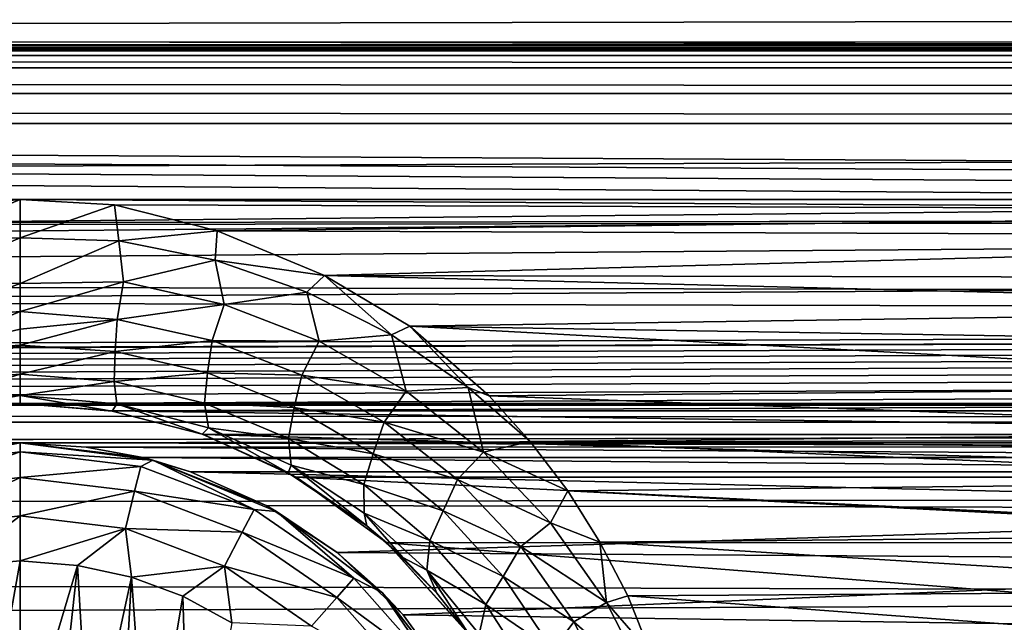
# Model space of a CAD drawing. Header units: metres. Extents: x -95 to 103, y -12 to 12.
# Tile 288 of 520: x -39.2 to -36.7, y 7.98 to 9.51. Entities that reach past the tile are written whole.
import ezdxf

# ---------------------------------------------------------------- set-up
doc = ezdxf.new("R2010")
doc.units = ezdxf.units.M
doc.layers.add('solid_P74500', color=7, linetype='CONTINUOUS')
doc.layers.add('solid_P74500_01', color=7, linetype='CONTINUOUS')

msp = doc.modelspace()

# ---------------------------------------------------------------- linework, layer by layer
at = {"layer": 'solid_P74500'}
for points in [[(92.5, 10.0152, -7.478519), (-94.018356, 9.477332, -8.150471), (-94.018356, 10.085306, -7.38489)], [(92.5, 10.0152, -7.478519), (92.5, 9.409225, -8.228889), (-94.018356, 9.477332, -8.150471)], [(92.5, 9.169497, 8.495161), (92.5, 9.793223, 7.7681), (-94.018356, 9.577682, 8.03231)], [(-12.2, 5.05, 0.5), (-11.7, 9.776363, 0.5), (-88, 9.776363, 0.5)], [(-12.2, 5.05, 0.5), (-88, 9.776363, 0.5), (-88, 5.05, 0.5)], [(92.5, 9.169497, 8.495161), (-94.018356, 9.577682, 8.03231), (-94.018356, 8.920666, 8.756239)], [(-86.199997, 9.423205, -4.3), (-87.224998, 9.55, -4.3), (-12.775, 9.55, -4.3)], [(-86.199997, 9.423205, -4.3), (-12.775, 9.55, -4.3), (-13.8, 9.423205, -4.3)], [(-39.200005, 9.057376, -8.614751), (-44.200005, 9.057376, -8.614751), (-94.018356, 9.477332, -8.150471)], [(-34.200005, 9.057376, -8.614751), (-39.200005, 9.057376, -8.614751), (-94.018356, 9.477332, -8.150471)], [(-29.200006, 9.057376, -8.614751), (-34.200005, 9.057376, -8.614751), (-94.018356, 9.477332, -8.150471)], [(-24.200006, 9.057376, -8.614751), (-29.200006, 9.057376, -8.614751), (-94.018356, 9.477332, -8.150471)], [(-19.200006, 9.057376, -8.614751), (-24.200006, 9.057376, -8.614751), (-94.018356, 9.477332, -8.150471)], [(-86.199997, 9.44173, -4.343083), (-13.8, 9.443185, -4.348236), (-13.8, 9.45, -4.4)], [(-86.199997, 9.45, -4.4), (-86.199997, 9.44173, -4.343083), (-13.8, 9.45, -4.4)], [(-86.199997, 9.45, -5), (-86.199997, 9.45, -4.4), (-13.8, 9.45, -4.4)], [(-13.8, 9.45, -5), (-86.199997, 9.45, -5), (-13.8, 9.45, -4.4)], [(-13.8, 9.434836, -5.076392), (-86.199997, 9.434776, -5.076537), (-86.199997, 9.45, -5)], [(-13.8, 9.434836, -5.076392), (-86.199997, 9.45, -5), (-13.8, 9.45, -5)], [(-13.8, 9.443185, -4.348236), (-86.199997, 9.423205, -4.3), (-13.8, 9.423205, -4.3)], [(-86.199997, 9.44173, -4.343083), (-86.199997, 9.423205, -4.3), (-13.8, 9.443185, -4.348236)], [(-13.8, 9.391477, -5.141366), (-86.199997, 9.434776, -5.076537), (-13.8, 9.434836, -5.076392)], [(-13.8, 9.391477, -5.141366), (-86.199997, 9.391366, -5.141477), (-86.199997, 9.434776, -5.076537)], [(-13.8, 9.391477, -5.141366), (-13.8, 9.326537, -5.184776), (-86.199997, 9.391366, -5.141477)], [(-13.8, 9.326537, -5.184776), (-86.199997, 9.326391, -5.184836), (-86.199997, 9.391366, -5.141477)], [(-13.8, 9.326537, -5.184776), (-13.8, 9.25, -5.2), (-86.199997, 9.326391, -5.184836)], [(-13.8, 9.25, -5.2), (-86.199997, 9.25, -5.2), (-86.199997, 9.326391, -5.184836)], [(-13.8, 9.25, -5.2), (-86.995445, 8.535221, -5.2), (-86.199997, 9.25, -5.2)], [(-13.8, 9.25, -5.2), (-13.566045, 9.214799, -5.2), (-86.995445, 8.535221, -5.2)], [(-13.566045, 9.214799, -5.2), (-13.35684, 9.115801, -5.2), (-86.995445, 8.535221, -5.2)], [(92.5, 8.487373, 9.175829), (92.5, 9.169497, 8.495161), (-94.018356, 8.920666, 8.756239)], [(-84.199997, 8.54, -7.701844), (92.5, 9.145422, -6.971025), (-92.5, 8.940191, -7.233159)], [(-74.199997, 8.54, -7.701844), (92.5, 9.145422, -6.971025), (-79.199997, 8.54, -7.701844)], [(-69.199997, 8.54, -7.701844), (92.5, 9.145422, -6.971025), (-74.199997, 8.54, -7.701844)], [(-64.199997, 8.54, -7.701844), (92.5, 9.145422, -6.971025), (-69.199997, 8.54, -7.701844)], [(-59.200001, 8.54, -7.701844), (92.5, 9.145422, -6.971025), (-64.199997, 8.54, -7.701844)], [(-54.200001, 8.54, -7.701844), (92.5, 9.145422, -6.971025), (-59.200001, 8.54, -7.701844)], [(-49.200001, 8.54, -7.701844), (92.5, 9.145422, -6.971025), (-54.200001, 8.54, -7.701844)], [(-44.200001, 8.54, -7.701844), (92.5, 9.145422, -6.971025), (-49.200001, 8.54, -7.701844)], [(-39.200001, 8.54, -7.701844), (92.5, 9.145422, -6.971025), (-44.200001, 8.54, -7.701844)], [(-34.200001, 8.54, -7.701844), (92.5, 9.145422, -6.971025), (-39.200001, 8.54, -7.701844)], [(-13.35684, 9.115801, -5.2), (-13.185196, 8.961563, -5.2), (-86.995445, 8.535221, -5.2)], [(-39.200005, 9.057376, -8.614751), (-39.493057, 9.02928, -8.644195), (-44.200005, 9.057376, -8.614751)], [(-39.451721, 8.951935, -8.698801), (-39.493057, 9.02928, -8.644195), (-39.200005, 9.057376, -8.614751)], [(-39.199982, 8.960335, -8.682782), (-39.451721, 8.951935, -8.698801), (-39.200005, 9.057376, -8.614751)], [(-34.493057, 9.02928, -8.644195), (-38.960751, 9.043484, -8.629334), (-39.200005, 9.057376, -8.614751)], [(-39.199982, 8.960335, -8.682782), (-39.200005, 9.057376, -8.614751), (-38.960751, 9.043484, -8.629334)], [(-34.200005, 9.057376, -8.614751), (-34.493057, 9.02928, -8.644195), (-39.200005, 9.057376, -8.614751)], [(-38.949501, 8.952705, -8.698201), (-39.199982, 8.960335, -8.682782), (-38.960751, 9.043484, -8.629334)], [(-34.493057, 9.02928, -8.644195), (-38.700359, 8.978143, -8.697296), (-38.960751, 9.043484, -8.629334)], [(-38.949501, 8.952705, -8.698201), (-38.960751, 9.043484, -8.629334), (-38.700359, 8.978143, -8.697296)], [(-34.493057, 9.02928, -8.644195), (-34.756618, 8.963315, -8.712577), (-38.700359, 8.978143, -8.697296)], [(-38.949501, 8.952705, -8.698201), (-38.700359, 8.978143, -8.697296), (-38.705162, 8.903148, -8.754843)], [(-38.705162, 8.903148, -8.754843), (-38.700359, 8.978143, -8.697296), (-38.427822, 8.864437, -8.813158)], [(-34.756618, 8.963315, -8.712577), (-38.427822, 8.864437, -8.813158), (-38.700359, 8.978143, -8.697296)], [(-13.185196, 8.961563, -5.2), (-13.064476, 8.764095, -5.2), (-86.995445, 8.535221, -5.2)], [(-39.46175, 8.847548, -8.731838), (-39.451721, 8.951935, -8.698801), (-39.199982, 8.960335, -8.682782)], [(-39.199982, 8.960335, -8.682782), (-39.199963, 8.843924, -8.707972), (-39.46175, 8.847548, -8.731838)], [(-38.949501, 8.952705, -8.698201), (-39.199963, 8.843924, -8.707972), (-39.199982, 8.960335, -8.682782)], [(-38.949501, 8.952705, -8.698201), (-38.938175, 8.848036, -8.731714), (-39.199963, 8.843924, -8.707972)], [(-38.949501, 8.952705, -8.698201), (-38.705162, 8.903148, -8.754843), (-38.938175, 8.848036, -8.731714)], [(-34.756618, 8.963315, -8.712577), (-34.992466, 8.857634, -8.819996), (-38.427822, 8.864437, -8.813158)], [(92.5, 8.487373, 9.175829), (-94.018356, 8.920666, 8.756239), (-94.018356, 8.209083, 9.426609)], [(-38.705162, 8.903148, -8.754843), (-38.682835, 8.790976, -8.803505), (-38.938175, 8.848036, -8.731714)], [(-38.705162, 8.903148, -8.754843), (-38.427822, 8.864437, -8.813158), (-38.473045, 8.822479, -8.843252)], [(-38.705162, 8.903148, -8.754843), (-38.473045, 8.822479, -8.843252), (-38.682835, 8.790976, -8.803505)], [(-38.938175, 8.848036, -8.731714), (-39.199959, 8.772922, -8.700407), (-39.199963, 8.843924, -8.707972)], [(-38.938175, 8.848036, -8.731714), (-38.953758, 8.752831, -8.725092), (-39.199959, 8.772922, -8.700407)], [(-38.938175, 8.848036, -8.731714), (-38.682835, 8.790976, -8.803505), (-38.953758, 8.752831, -8.725092)], [(-38.473045, 8.822479, -8.843252), (-38.427822, 8.864437, -8.813158), (-38.257984, 8.713788, -8.956596)], [(-35.115223, 8.781263, -8.896033), (-38.21125, 8.735947, -8.940538), (-38.427822, 8.864437, -8.813158)], [(-38.257984, 8.713788, -8.956596), (-38.427822, 8.864437, -8.813158), (-38.21125, 8.735947, -8.940538)], [(-34.992466, 8.857634, -8.819996), (-35.115223, 8.781263, -8.896033), (-38.427822, 8.864437, -8.813158)], [(-39.446915, 8.752792, -8.725297), (-39.46175, 8.847548, -8.731838), (-39.199963, 8.843924, -8.707972)], [(-39.199963, 8.843924, -8.707972), (-39.199959, 8.772922, -8.700407), (-39.446915, 8.752792, -8.725297)], [(-38.473045, 8.822479, -8.843252), (-38.441589, 8.697452, -8.914131), (-38.682835, 8.790976, -8.803505)], [(-38.473045, 8.822479, -8.843252), (-38.257984, 8.713788, -8.956596), (-38.441589, 8.697452, -8.914131)], [(-39.441639, 8.671274, -8.694287), (-39.446915, 8.752792, -8.725297), (-39.199959, 8.772922, -8.700407)], [(-39.199955, 8.728601, -8.686563), (-39.441639, 8.671274, -8.694287), (-39.199959, 8.772922, -8.700407)], [(-38.953758, 8.752831, -8.725092), (-39.199955, 8.728601, -8.686563), (-39.199959, 8.772922, -8.700407)], [(-38.682835, 8.790976, -8.803505), (-38.713203, 8.699433, -8.797652), (-38.953758, 8.752831, -8.725092)], [(-38.682835, 8.790976, -8.803505), (-38.441589, 8.697452, -8.914131), (-38.713203, 8.699433, -8.797652)], [(-35.115223, 8.781263, -8.896033), (-35.243198, 8.687765, -8.987366), (-38.21125, 8.735947, -8.940538)], [(-13.064476, 8.764095, -5.2), (-13.004552, 8.535221, -5.2), (-86.995445, 8.535221, -5.2)], [(-38.953758, 8.752831, -8.725092), (-39.199955, 8.687284, -8.666237), (-39.199955, 8.728601, -8.686563)], [(-38.959221, 8.671343, -8.694014), (-39.199955, 8.687284, -8.666237), (-38.953758, 8.752831, -8.725092)], [(-38.959221, 8.671343, -8.694014), (-38.953758, 8.752831, -8.725092), (-38.713203, 8.699433, -8.797652)], [(-39.199955, 8.728601, -8.686563), (-39.199955, 8.687284, -8.666237), (-39.441639, 8.671274, -8.694287)], [(-38.257984, 8.713788, -8.956596), (-38.21125, 8.735947, -8.940538), (-38.062946, 8.580557, -9.088383)], [(-35.366447, 8.581667, -9.088729), (-38.00983, 8.558819, -9.110249), (-38.21125, 8.735947, -8.940538)], [(-38.062946, 8.580557, -9.088383), (-38.21125, 8.735947, -8.940538), (-38.00983, 8.558819, -9.110249)], [(-35.243198, 8.687765, -8.987366), (-35.366447, 8.581667, -9.088729), (-38.21125, 8.735947, -8.940538)], [(-38.72506, 8.617503, -8.770029), (-38.959221, 8.671343, -8.694014), (-38.713203, 8.699433, -8.797652)], [(-38.72506, 8.617503, -8.770029), (-38.713203, 8.699433, -8.797652), (-38.485458, 8.611586, -8.909285)], [(-38.441589, 8.697452, -8.914131), (-38.485458, 8.611586, -8.909285), (-38.713203, 8.699433, -8.797652)], [(-38.257984, 8.713788, -8.956596), (-38.220764, 8.57114, -9.053757), (-38.441589, 8.697452, -8.914131)], [(-38.257984, 8.713788, -8.956596), (-38.062946, 8.580557, -9.088383), (-38.220764, 8.57114, -9.053757)], [(-39.439163, 8.595643, -8.634041), (-39.441639, 8.671274, -8.694287), (-39.199955, 8.687284, -8.666237)], [(-39.199959, 8.614271, -8.605644), (-39.439163, 8.595643, -8.634041), (-39.199955, 8.687284, -8.666237)], [(-38.959221, 8.671343, -8.694014), (-39.199959, 8.614271, -8.605644), (-39.199955, 8.687284, -8.666237)], [(-38.441589, 8.697452, -8.914131), (-38.220764, 8.57114, -9.053757), (-38.485458, 8.611586, -8.909285)], [(-38.961632, 8.595754, -8.633754), (-39.199959, 8.614271, -8.605644), (-38.959221, 8.671343, -8.694014)], [(-38.961632, 8.595754, -8.633754), (-38.959221, 8.671343, -8.694014), (-38.72506, 8.617503, -8.770029)], [(-39.44595, 8.538467, -8.544914), (-39.439163, 8.595643, -8.634041), (-39.199959, 8.614271, -8.605644)], [(-39.19997, 8.559706, -8.514988), (-39.44595, 8.538467, -8.544914), (-39.199959, 8.614271, -8.605644)], [(-38.961632, 8.595754, -8.633754), (-39.19997, 8.559706, -8.514988), (-39.199959, 8.614271, -8.605644)], [(-38.961632, 8.595754, -8.633754), (-38.72506, 8.617503, -8.770029), (-38.732174, 8.540157, -8.71243)], [(-38.732174, 8.540157, -8.71243), (-38.72506, 8.617503, -8.770029), (-38.504845, 8.529674, -8.886116)], [(-38.504845, 8.529674, -8.886116), (-38.72506, 8.617503, -8.770029), (-38.485458, 8.611586, -8.909285)], [(-38.504845, 8.529674, -8.886116), (-38.485458, 8.611586, -8.909285), (-38.276642, 8.492581, -9.04997)], [(-38.220764, 8.57114, -9.053757), (-38.276642, 8.492581, -9.04997), (-38.485458, 8.611586, -8.909285)], [(-38.961632, 8.595754, -8.633754), (-38.9548, 8.538644, -8.544617), (-39.19997, 8.559706, -8.514988)], [(-38.961632, 8.595754, -8.633754), (-38.732174, 8.540157, -8.71243), (-38.9548, 8.538644, -8.544617)], [(-38.062946, 8.580557, -9.088383), (-38.024174, 8.416284, -9.21362), (-38.220764, 8.57114, -9.053757)], [(-38.062946, 8.580557, -9.088383), (-38.00983, 8.558819, -9.110249), (-37.906006, 8.443342, -9.217374)], [(-38.062946, 8.580557, -9.088383), (-37.906006, 8.443342, -9.217374), (-38.024174, 8.416284, -9.21362)], [(-35.366447, 8.581667, -9.088729), (-35.475742, 8.467224, -9.19544), (-38.00983, 8.558819, -9.110249)], [(-39.19997, 8.559706, -8.514988), (-39.432384, 8.520578, -8.433332), (-39.44595, 8.538467, -8.544914)], [(-39.19997, 8.559706, -8.514988), (-39.200001, 8.54, -8.407997), (-39.432384, 8.520578, -8.433332)], [(-38.96706, 8.520485, -8.43343), (-39.200001, 8.54, -8.407997), (-39.19997, 8.559706, -8.514988)], [(-38.9548, 8.538644, -8.544617), (-38.96706, 8.520485, -8.43343), (-39.19997, 8.559706, -8.514988)], [(-38.220764, 8.57114, -9.053757), (-38.024174, 8.416284, -9.21362), (-38.276642, 8.492581, -9.04997)], [(-35.475742, 8.467224, -9.19544), (-37.906006, 8.443342, -9.217374), (-38.00983, 8.558819, -9.110249)], [(-87, 8.49261, -5.204592), (-86.995445, 8.535221, -5.2), (-13, 8.492611, -5.204592)], [(-86.995445, 8.535221, -5.2), (-13.004552, 8.535221, -5.2), (-13, 8.492611, -5.204592)], [(-39.200001, 8.54, -7.701844), (-44.200001, 8.54, -7.701844), (-43.969208, 8.520817, -7.723062)], [(-39.429855, 8.520978, -7.722884), (-39.200001, 8.54, -7.701844), (-43.969208, 8.520817, -7.723062)], [(-39.432384, 8.520578, -8.433332), (-39.200001, 8.54, -8.407997), (-39.429855, 8.520978, -7.722884)], [(-39.200001, 8.54, -8.407997), (-39.200001, 8.54, -7.701844), (-39.429855, 8.520978, -7.722884)], [(-34.200001, 8.54, -7.701844), (-39.200001, 8.54, -7.701844), (-38.969208, 8.520817, -7.723062)], [(-38.96706, 8.520485, -8.43343), (-38.969208, 8.520817, -7.723062), (-39.200001, 8.54, -7.701844)], [(-38.96706, 8.520485, -8.43343), (-39.200001, 8.54, -7.701844), (-39.200001, 8.54, -8.407997)], [(-34.429855, 8.520978, -7.722884), (-34.200001, 8.54, -7.701844), (-38.969208, 8.520817, -7.723062)], [(-38.9548, 8.538644, -8.544617), (-38.73814, 8.461623, -8.506862), (-38.96706, 8.520485, -8.43343)], [(-38.732174, 8.540157, -8.71243), (-38.722622, 8.477684, -8.627227), (-38.9548, 8.538644, -8.544617)], [(-38.9548, 8.538644, -8.544617), (-38.722622, 8.477684, -8.627227), (-38.73814, 8.461623, -8.506862)], [(-38.732174, 8.540157, -8.71243), (-38.504845, 8.529674, -8.886116), (-38.519291, 8.451239, -8.831435)], [(-38.732174, 8.540157, -8.71243), (-38.519291, 8.451239, -8.831435), (-38.722622, 8.477684, -8.627227)], [(-38.519291, 8.451239, -8.831435), (-38.504845, 8.529674, -8.886116), (-38.304352, 8.411588, -9.031435)], [(-38.304352, 8.411588, -9.031435), (-38.504845, 8.529674, -8.886116), (-38.276642, 8.492581, -9.04997)], [(-34.663189, 8.461158, -7.788376), (-34.429855, 8.520978, -7.722884), (-38.969208, 8.520817, -7.723062)], [(-34.663189, 8.461158, -7.788376), (-38.969208, 8.520817, -7.723062), (-38.73526, 8.460627, -7.788954)], [(-38.73814, 8.461623, -8.506862), (-38.73526, 8.460627, -7.788954), (-38.969208, 8.520817, -7.723062)], [(-38.73814, 8.461623, -8.506862), (-38.969208, 8.520817, -7.723062), (-38.96706, 8.520485, -8.43343)], [(92.5, 7.752533, 9.805175), (92.5, 8.487373, 9.175829), (-94.018356, 8.209083, 9.426609)], [(-44.200001, 8.44, -5.224123), (-87, 8.49261, -5.204592), (-13, 8.492611, -5.204592)], [(-13, 8.492611, -5.204592), (-39.200001, 8.44, -5.224123), (-44.200001, 8.44, -5.224123)], [(-13, 8.492611, -5.204592), (-34.200001, 8.44, -5.224123), (-39.200001, 8.44, -5.224123)], [(-38.722622, 8.477684, -8.627227), (-38.520088, 8.363814, -8.627802), (-38.73814, 8.461623, -8.506862)], [(-38.722622, 8.477684, -8.627227), (-38.512047, 8.382983, -8.75055), (-38.520088, 8.363814, -8.627802)], [(-38.519291, 8.451239, -8.831435), (-38.512047, 8.382983, -8.75055), (-38.722622, 8.477684, -8.627227)], [(-38.304352, 8.411588, -9.031435), (-38.276642, 8.492581, -9.04997), (-38.090515, 8.34636, -9.210852)], [(-38.024174, 8.416284, -9.21362), (-38.090515, 8.34636, -9.210852), (-38.276642, 8.492581, -9.04997)], [(-38.520088, 8.363814, -8.627802), (-38.73526, 8.460627, -7.788954), (-38.73814, 8.461623, -8.506862)], [(-34.899006, 8.353099, -7.904159), (-34.663189, 8.461158, -7.788376), (-38.73526, 8.460627, -7.788954)], [(-34.899006, 8.353099, -7.904159), (-38.73526, 8.460627, -7.788954), (-38.499878, 8.352461, -7.904833)], [(-38.520088, 8.363814, -8.627802), (-38.499878, 8.352461, -7.904833), (-38.73526, 8.460627, -7.788954)], [(-38.519291, 8.451239, -8.831435), (-38.304352, 8.411588, -9.031435), (-38.327904, 8.333687, -8.979209)], [(-38.519291, 8.451239, -8.831435), (-38.327904, 8.333687, -8.979209), (-38.512047, 8.382983, -8.75055)], [(-35.475742, 8.467224, -9.19544), (-35.512749, 8.422978, -9.235986), (-37.906006, 8.443342, -9.217374)], [(-39.200001, 8.44, -5.224123), (-39.364891, 8.429509, -5.230221), (-44.200001, 8.44, -5.224123)], [(-39.536465, 8.395703, -11.5), (-39.364891, 8.429509, -5.230221), (-39.200001, 8.44, -5.224123)], [(-39.536465, 8.395703, -11.5), (-39.200001, 8.44, -5.224123), (-39.200001, 8.44, -11.5)], [(-39.505669, 8.380139, -11.614588), (-39.536465, 8.395703, -11.5), (-39.200001, 8.44, -11.5)], [(-39.200001, 8.417253, -11.614588), (-39.505669, 8.380139, -11.614588), (-39.200001, 8.44, -11.5)], [(-34.364891, 8.429509, -5.230221), (-39.032898, 8.429217, -5.230403), (-39.200001, 8.44, -5.224123)], [(-39.200001, 8.44, -11.5), (-39.200001, 8.44, -5.224123), (-39.032898, 8.429217, -5.230403)], [(-34.200001, 8.44, -5.224123), (-34.364891, 8.429509, -5.230221), (-39.200001, 8.44, -5.224123)], [(-39.200001, 8.44, -11.5), (-39.032898, 8.429217, -5.230403), (-38.889034, 8.402259, -5.250598)], [(-38.863537, 8.395703, -11.5), (-39.200001, 8.44, -11.5), (-38.889034, 8.402259, -5.250598)], [(-38.863537, 8.395703, -11.5), (-39.200001, 8.417253, -11.614588), (-39.200001, 8.44, -11.5)], [(-34.364891, 8.429509, -5.230221), (-34.509518, 8.402635, -5.250264), (-39.032898, 8.429217, -5.230403)], [(-34.509518, 8.402635, -5.250264), (-38.889034, 8.402259, -5.250598), (-39.032898, 8.429217, -5.230403)], [(-38.024174, 8.416284, -9.21362), (-37.906006, 8.443342, -9.217374), (-37.810066, 8.317733, -9.33088)], [(-35.574173, 8.342347, -9.30888), (-37.810066, 8.317733, -9.33088), (-37.906006, 8.443342, -9.217374)], [(-35.512749, 8.422978, -9.235986), (-35.574173, 8.342347, -9.30888), (-37.906006, 8.443342, -9.217374)], [(-39.490101, 8.316991, -11.712049), (-39.505669, 8.380139, -11.614588), (-39.200001, 8.417253, -11.614588)], [(-39.490101, 8.316991, -11.712049), (-39.200001, 8.417253, -11.614588), (-39.200001, 8.352216, -11.712049)], [(-38.894333, 8.380139, -11.614588), (-39.200001, 8.352216, -11.712049), (-39.200001, 8.417253, -11.614588)], [(-38.863537, 8.395703, -11.5), (-38.894333, 8.380139, -11.614588), (-39.200001, 8.417253, -11.614588)], [(-34.509518, 8.402635, -5.250264), (-34.63176, 8.366207, -5.293069), (-38.889034, 8.402259, -5.250598)], [(-38.889034, 8.402259, -5.250598), (-34.63176, 8.366207, -5.293069), (-38.768238, 8.366207, -5.293069)], [(-38.863537, 8.395703, -11.5), (-38.889034, 8.402259, -5.250598), (-38.768238, 8.366207, -5.293069)], [(-38.327904, 8.333687, -8.979209), (-38.304352, 8.411588, -9.031435), (-38.126923, 8.267343, -9.196733)], [(-38.126923, 8.267343, -9.196733), (-38.304352, 8.411588, -9.031435), (-38.090515, 8.34636, -9.210852)], [(-38.024174, 8.416284, -9.21362), (-37.853996, 8.236588, -9.38695), (-38.090515, 8.34636, -9.210852)], [(-38.024174, 8.416284, -9.21362), (-37.810066, 8.317733, -9.33088), (-37.853996, 8.236588, -9.38695)], [(-38.894333, 8.380139, -11.614588), (-38.909897, 8.316991, -11.712049), (-39.200001, 8.352216, -11.712049)], [(-38.894333, 8.380139, -11.614588), (-38.60643, 8.270952, -11.614588), (-38.909897, 8.316991, -11.712049)], [(-38.863537, 8.395703, -11.5), (-38.60643, 8.270952, -11.614588), (-38.894333, 8.380139, -11.614588)], [(-38.863537, 8.395703, -11.5), (-38.768238, 8.366207, -5.293069), (-38.575996, 8.280447, -5.426181)], [(-38.863537, 8.395703, -11.5), (-38.575996, 8.280447, -5.426181), (-38.549999, 8.265833, -11.5)], [(-38.863537, 8.395703, -11.5), (-38.549999, 8.265833, -11.5), (-38.60643, 8.270952, -11.614588)], [(-38.512047, 8.382983, -8.75055), (-38.32048, 8.229239, -8.787727), (-38.520088, 8.363814, -8.627802)], [(-38.512047, 8.382983, -8.75055), (-38.326813, 8.260994, -8.901955), (-38.32048, 8.229239, -8.787727)], [(-38.327904, 8.333687, -8.979209), (-38.326813, 8.260994, -8.901955), (-38.512047, 8.382983, -8.75055)], [(-39.490101, 8.316991, -11.712049), (-39.200001, 8.352216, -11.712049), (-39.466789, 8.222411, -11.777164)], [(-39.200001, 8.352216, -11.712049), (-39.200001, 8.254805, -11.777164), (-39.466789, 8.222411, -11.777164)], [(-38.909897, 8.316991, -11.712049), (-39.200001, 8.254805, -11.777164), (-39.200001, 8.352216, -11.712049)], [(-38.768238, 8.366207, -5.293069), (-34.63176, 8.366207, -5.293069), (-34.838207, 8.272575, -5.438244)], [(-38.575996, 8.280447, -5.426181), (-38.768238, 8.366207, -5.293069), (-34.838207, 8.272575, -5.438244)], [(-38.32048, 8.229239, -8.787727), (-38.499878, 8.352461, -7.904833), (-38.520088, 8.363814, -8.627802)], [(-35.130051, 8.186581, -8.076503), (-34.899006, 8.353099, -7.904159), (-38.499878, 8.352461, -7.904833)], [(-35.130051, 8.186581, -8.076503), (-38.499878, 8.352461, -7.904833), (-38.269226, 8.185938, -8.077154)], [(-38.32048, 8.229239, -8.787727), (-38.269226, 8.185938, -8.077154), (-38.499878, 8.352461, -7.904833)], [(-38.327904, 8.333687, -8.979209), (-38.126923, 8.267343, -9.196733), (-38.160397, 8.191937, -9.146291)], [(-38.327904, 8.333687, -8.979209), (-38.160397, 8.191937, -9.146291), (-38.326813, 8.260994, -8.901955)], [(-38.126923, 8.267343, -9.196733), (-38.090515, 8.34636, -9.210852), (-37.929272, 8.176402, -9.385122)], [(-37.853996, 8.236588, -9.38695), (-37.929272, 8.176402, -9.385122), (-38.090515, 8.34636, -9.210852)], [(-35.574173, 8.342347, -9.30888), (-35.661537, 8.207409, -9.428066), (-37.810066, 8.317733, -9.33088)], [(-38.909897, 8.316991, -11.712049), (-38.933208, 8.222411, -11.777164), (-39.200001, 8.254805, -11.777164)], [(-38.909897, 8.316991, -11.712049), (-38.636654, 8.213364, -11.712049), (-38.933208, 8.222411, -11.777164)], [(-38.60643, 8.270952, -11.614588), (-38.636654, 8.213364, -11.712049), (-38.909897, 8.316991, -11.712049)], [(-37.853996, 8.236588, -9.38695), (-37.810066, 8.317733, -9.33088), (-37.728512, 8.18801, -9.444919)], [(-35.661537, 8.207409, -9.428066), (-37.728512, 8.18801, -9.444919), (-37.810066, 8.317733, -9.33088)], [(-38.395794, 8.161398, -5.603641), (-38.575996, 8.280447, -5.426181), (-34.838207, 8.272575, -5.438244)], [(-38.549999, 8.265833, -11.5), (-38.575996, 8.280447, -5.426181), (-38.395794, 8.161398, -5.603641)], [(-39.466789, 8.222411, -11.777164), (-39.200001, 8.254805, -11.777164), (-39.370331, 8.125382, -11.8)], [(-39.200001, 8.254805, -11.777164), (-39.200001, 8.14, -11.8), (-39.370331, 8.125382, -11.8)], [(-38.933208, 8.222411, -11.777164), (-39.200001, 8.14, -11.8), (-39.200001, 8.254805, -11.777164)], [(-38.60643, 8.270952, -11.614588), (-38.353024, 8.096038, -11.614588), (-38.636654, 8.213364, -11.712049)], [(-38.549999, 8.265833, -11.5), (-38.353024, 8.096038, -11.614588), (-38.60643, 8.270952, -11.614588)], [(-38.549999, 8.265833, -11.5), (-38.395794, 8.161398, -5.603641), (-38.280762, 8.059238, -11.5)], [(-38.549999, 8.265833, -11.5), (-38.280762, 8.059238, -11.5), (-38.353024, 8.096038, -11.614588)], [(-38.395794, 8.161398, -5.603641), (-34.838207, 8.272575, -5.438244), (-35.03117, 8.13967, -5.635225)], [(-38.326813, 8.260994, -8.901955), (-38.228977, 8.14852, -8.881587), (-38.32048, 8.229239, -8.787727)], [(-38.326813, 8.260994, -8.901955), (-38.167862, 8.116902, -9.071674), (-38.228977, 8.14852, -8.881587)], [(-38.160397, 8.191937, -9.146291), (-38.167862, 8.116902, -9.071674), (-38.326813, 8.260994, -8.901955)], [(-38.160397, 8.191937, -9.146291), (-38.126923, 8.267343, -9.196733), (-37.974445, 8.100428, -9.375034)], [(-37.974445, 8.100428, -9.375034), (-38.126923, 8.267343, -9.196733), (-37.929272, 8.176402, -9.385122)], [(-38.228977, 8.14852, -8.881587), (-38.269226, 8.185938, -8.077154), (-38.32048, 8.229239, -8.787727)], [(-37.853996, 8.236588, -9.38695), (-37.711864, 8.035035, -9.568677), (-37.929272, 8.176402, -9.385122)], [(-37.853996, 8.236588, -9.38695), (-37.728512, 8.18801, -9.444919), (-37.711864, 8.035035, -9.568677)], [(92.5, 7.752533, 9.805175), (-94.018356, 8.209083, 9.426609), (-94.018356, 7.447287, 10.039319)], [(-38.933208, 8.222411, -11.777164), (-39.054955, 8.12864, -11.8), (-39.200001, 8.14, -11.8)], [(-38.933208, 8.222411, -11.777164), (-38.917507, 8.099016, -11.8), (-39.054955, 8.12864, -11.8)], [(-38.933208, 8.222411, -11.777164), (-38.681923, 8.12711, -11.777164), (-38.917507, 8.099016, -11.8)], [(-38.636654, 8.213364, -11.712049), (-38.681923, 8.12711, -11.777164), (-38.933208, 8.222411, -11.777164)], [(-38.636654, 8.213364, -11.712049), (-38.396152, 8.047357, -11.712049), (-38.681923, 8.12711, -11.777164)], [(-38.353024, 8.096038, -11.614588), (-38.396152, 8.047357, -11.712049), (-38.636654, 8.213364, -11.712049)], [(-35.661537, 8.207409, -9.428066), (-35.735615, 8.064089, -9.550941), (-37.728512, 8.18801, -9.444919)], [(-35.338188, 7.955187, -8.304517), (-35.130051, 8.186581, -8.076503), (-38.269226, 8.185938, -8.077154)], [(-35.338188, 7.955187, -8.304517), (-38.269226, 8.185938, -8.077154), (-38.061371, 7.95457, -8.305107)], [(-38.064331, 7.958691, -9.092649), (-38.061371, 7.95457, -8.305107), (-38.269226, 8.185938, -8.077154)], [(-38.143063, 8.058084, -8.982758), (-38.269226, 8.185938, -8.077154), (-38.228977, 8.14852, -8.881587)], [(-38.064331, 7.958691, -9.092649), (-38.269226, 8.185938, -8.077154), (-38.143063, 8.058084, -8.982758)], [(-38.160397, 8.191937, -9.146291), (-38.017941, 8.029526, -9.32572), (-38.167862, 8.116902, -9.071674)], [(-38.160397, 8.191937, -9.146291), (-37.974445, 8.100428, -9.375034), (-38.017941, 8.029526, -9.32572)], [(-37.974445, 8.100428, -9.375034), (-37.929272, 8.176402, -9.385122), (-37.794556, 7.985523, -9.567693)], [(-37.711864, 8.035035, -9.568677), (-37.794556, 7.985523, -9.567693), (-37.929272, 8.176402, -9.385122)], [(-35.735615, 8.064089, -9.550941), (-37.65778, 8.05173, -9.561361), (-37.728512, 8.18801, -9.444919)], [(-37.711864, 8.035035, -9.568677), (-37.728512, 8.18801, -9.444919), (-37.65778, 8.05173, -9.561361)], [(-38.228165, 8.003443, -5.827108), (-38.395794, 8.161398, -5.603641), (-35.03117, 8.13967, -5.635225)], [(-38.280762, 8.059238, -11.5), (-38.395794, 8.161398, -5.603641), (-38.228165, 8.003443, -5.827108)], [(-38.167862, 8.116902, -9.071674), (-38.143063, 8.058084, -8.982758), (-38.228977, 8.14852, -8.881587)], [(-39.200001, 8.14, -11.8), (-39.291828, 7.630482, -11.8), (-39.370331, 8.125382, -11.8)], [(-39.200001, 8.14, -11.8), (-39.200001, 7.64, -11.8), (-39.291828, 7.630482, -11.8)], [(-39.054955, 8.12864, -11.8), (-39.200001, 7.64, -11.8), (-39.200001, 8.14, -11.8)], [(-39.054955, 8.12864, -11.8), (-39.108688, 7.630527, -11.8), (-39.200001, 7.64, -11.8)], [(-39.054955, 8.12864, -11.8), (-39.024685, 7.607855, -11.8), (-39.108688, 7.630527, -11.8)], [(-39.054955, 8.12864, -11.8), (-38.917507, 8.099016, -11.8), (-39.024685, 7.607855, -11.8)], [(-38.681923, 8.12711, -11.777164), (-38.787128, 8.050737, -11.8), (-38.917507, 8.099016, -11.8)], [(-38.681923, 8.12711, -11.777164), (-38.663013, 7.983215, -11.8), (-38.787128, 8.050737, -11.8)], [(-38.681923, 8.12711, -11.777164), (-38.460747, 7.974443, -11.777164), (-38.663013, 7.983215, -11.8)], [(-38.396152, 8.047357, -11.712049), (-38.460747, 7.974443, -11.777164), (-38.681923, 8.12711, -11.777164)], [(-38.228165, 8.003443, -5.827108), (-35.03117, 8.13967, -5.635225), (-35.209461, 7.959397, -5.887105)], [(-38.917507, 8.099016, -11.8), (-38.947666, 7.57166, -11.8), (-39.024685, 7.607855, -11.8)], [(-38.917507, 8.099016, -11.8), (-38.876675, 7.520992, -11.8), (-38.947666, 7.57166, -11.8)], [(-38.917507, 8.099016, -11.8), (-38.787128, 8.050737, -11.8), (-38.876675, 7.520992, -11.8)], [(-38.167862, 8.116902, -9.071674), (-38.064331, 7.958691, -9.092649), (-38.143063, 8.058084, -8.982758)], [(-38.167862, 8.116902, -9.071674), (-38.035263, 7.954477, -9.252772), (-38.064331, 7.958691, -9.092649)], [(-38.017941, 8.029526, -9.32572), (-38.035263, 7.954477, -9.252772), (-38.167862, 8.116902, -9.071674)], [(-38.017941, 8.029526, -9.32572), (-37.974445, 8.100428, -9.375034), (-37.848385, 7.913625, -9.56118)], [(-37.848385, 7.913625, -9.56118), (-37.974445, 8.100428, -9.375034), (-37.794556, 7.985523, -9.567693)], [(-38.353024, 8.096038, -11.614588), (-38.148842, 7.865563, -11.614588), (-38.396152, 8.047357, -11.712049)], [(-38.280762, 8.059238, -11.5), (-38.148842, 7.865563, -11.614588), (-38.353024, 8.096038, -11.614588)], [(-38.787128, 8.050737, -11.8), (-38.767342, 7.39014, -11.8), (-38.876675, 7.520992, -11.8)], [(-38.787128, 8.050737, -11.8), (-38.663013, 7.983215, -11.8), (-38.767342, 7.39014, -11.8)], [(-38.280762, 8.059238, -11.5), (-38.228165, 8.003443, -5.827108), (-38.077759, 7.79618, -6.10177)], [(-38.280762, 8.059238, -11.5), (-38.077759, 7.79618, -6.10177), (-38.074165, 7.79, -11.5)], [(-38.280762, 8.059238, -11.5), (-38.074165, 7.79, -11.5), (-38.148842, 7.865563, -11.614588)], [(-37.711864, 8.035035, -9.568677), (-37.65778, 8.05173, -9.561361), (-37.599243, 7.905591, -9.682542)], [(-35.735615, 8.064089, -9.550941), (-35.797935, 7.912471, -9.676921), (-37.65778, 8.05173, -9.561361)], [(-35.797935, 7.912471, -9.676921), (-37.599243, 7.905591, -9.682542), (-37.65778, 8.05173, -9.561361)], [(-38.396152, 8.047357, -11.712049), (-38.202366, 7.828617, -11.712049), (-38.460747, 7.974443, -11.777164)], [(-38.148842, 7.865563, -11.614588), (-38.202366, 7.828617, -11.712049), (-38.396152, 8.047357, -11.712049)], [(-38.017941, 8.029526, -9.32572), (-37.901489, 7.849185, -9.512413), (-38.035263, 7.954477, -9.252772)], [(-38.017941, 8.029526, -9.32572), (-37.848385, 7.913625, -9.56118), (-37.901489, 7.849185, -9.512413)], [(-37.711864, 8.035035, -9.568677), (-37.599548, 7.814108, -9.754907), (-37.794556, 7.985523, -9.567693)], [(-37.711864, 8.035035, -9.568677), (-37.599243, 7.905591, -9.682542), (-37.599548, 7.814108, -9.754907)], [(-38.077759, 7.79618, -6.10177), (-38.228165, 8.003443, -5.827108), (-35.209461, 7.959397, -5.887105)], [(-37.848385, 7.913625, -9.56118), (-37.794556, 7.985523, -9.567693), (-37.688114, 7.776078, -9.754655)], [(-37.599548, 7.814108, -9.754907), (-37.688114, 7.776078, -9.754655), (-37.794556, 7.985523, -9.567693)]]:
    msp.add_3dface(points, dxfattribs=at)
at = {"layer": 'solid_P74500_01'}
for points in [[(-90.699997, 9.904712, -5.843516), (92.5, 9.145422, -6.971025), (92.5, 10.103848, -5.491487)], [(-92.5, 8.940191, 7.233159), (-92.5, 9.904712, 5.843516), (92.5, 9.641595, 6.268019)], [(-90.699997, 9.904712, -5.843516), (-92.5, 8.940191, -7.233159), (92.5, 9.145422, -6.971025)], [(-92.5, 8.940191, 7.233159), (92.5, 9.641595, 6.268019), (92.5, 8.572252, 7.665731)], [(-19.200006, 9.057376, -8.614751), (-94.018356, 9.477332, -8.150471), (92.5, 9.409225, -8.228889)], [(-84.199997, 8.54, -7.701844), (-79.199997, 8.54, -7.701844), (92.5, 9.145422, -6.971025)], [(-92.5, 7.788958, 8.459974), (-92.5, 8.940191, 7.233159), (92.5, 8.572252, 7.665731)], [(-92.5, 7.788958, 8.459974), (92.5, 8.572252, 7.665731), (92.5, 7.29035, 8.893468)]]:
    msp.add_3dface(points, dxfattribs=at)

doc.saveas('drawing.dxf')
